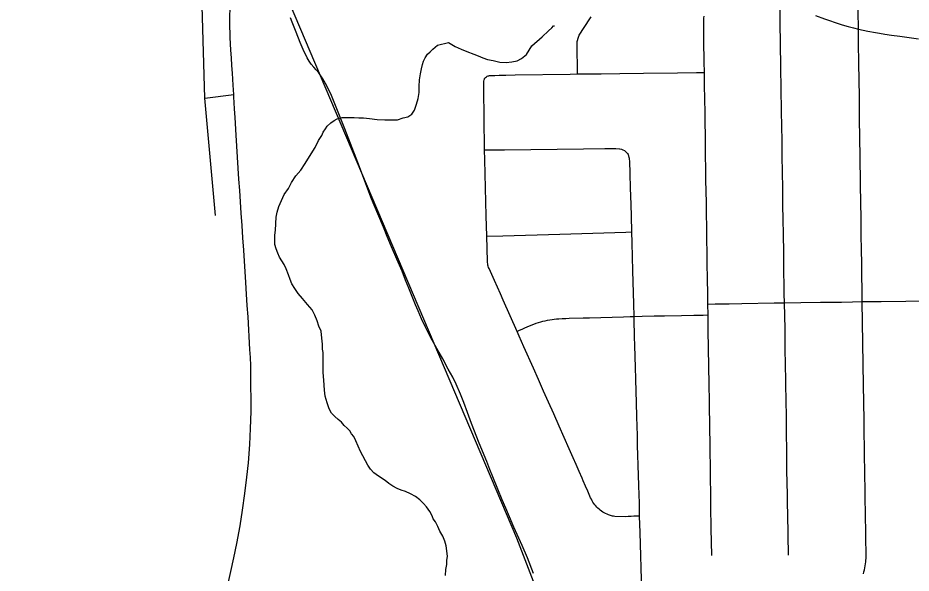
# Model space of a CAD drawing. Extents: x -59 to 82, y -3 to 49.
# Drawn here: x -11.023 to -10.404, y 32.381 to 32.767 of the extents above; entities that cross this region are included whole.
import ezdxf

# ---------------------------------------------------------------- set-up
doc = ezdxf.new("R2010")
doc.units = 0
for name, color, linetype in [('GM_X_City_Street', 7, 'Continuous'), ('GM_X_County_Road', 7, 'Continuous'), ('GM_X_Minor_River', 7, 'Continuous'), ('GM_X_Rail_Line', 7, 'Continuous')]:
    doc.layers.add(name, color=color, linetype=linetype)

msp = doc.modelspace()

# ---------------------------------------------------------------- linework, layer by layer
at = {"layer": 'GM_X_City_Street'}
msp.add_line((-10.54459, 32.5605), (-10.5447, 32.56807), dxfattribs=at)
for points in [[(-10.8936, 32.71075), (-10.89753, 32.84716), (-10.89762, 32.85), (-10.89774, 32.85367), (-10.89753, 32.85678), (-10.897, 32.85907), (-10.89614, 32.86136), (-10.89472, 32.86514), (-10.8936, 32.86815)], [(-10.43684, 32.38099), (-10.43648, 32.38232), (-10.43616, 32.3837), (-10.43587, 32.38508), (-10.43564, 32.38647), (-10.43544, 32.38788), (-10.43529, 32.38926), (-10.43509, 32.39283), (-10.43523, 32.40741), (-10.43551, 32.42379), (-10.43562, 32.43237), (-10.43569, 32.44045), (-10.43587, 32.44872), (-10.43608, 32.46622), (-10.43631, 32.48098), (-10.4364, 32.48736), (-10.43659, 32.5), (-10.43677, 32.51188), (-10.43726, 32.54082), (-10.43773, 32.56971), (-10.43803, 32.5959), (-10.43818, 32.60594), (-10.43834, 32.61555), (-10.43855, 32.62745), (-10.43884, 32.65027), (-10.43921, 32.67178), (-10.43931, 32.68164), (-10.43961, 32.69805), (-10.43969, 32.71189), (-10.44001, 32.7349), (-10.44025, 32.74921), (-10.4404, 32.75864), (-10.44078, 32.78398)], [(-10.48891, 32.39395), (-10.48928, 32.4223), (-10.48946, 32.42943), (-10.48958, 32.43605), (-10.48988, 32.45238), (-10.49002, 32.46871), (-10.49016, 32.47622), (-10.49032, 32.49124), (-10.4905, 32.50002), (-10.49073, 32.51343), (-10.4909, 32.52775), (-10.49104, 32.5352), (-10.49121, 32.55081), (-10.4916, 32.56897), (-10.49172, 32.57515), (-10.49181, 32.57994), (-10.49197, 32.59164), (-10.49213, 32.60349), (-10.49236, 32.61669), (-10.49252, 32.62651), (-10.49264, 32.63675), (-10.49285, 32.64839), (-10.49298, 32.65946), (-10.49318, 32.67063), (-10.49331, 32.68159), (-10.49352, 32.69103), (-10.49376, 32.70205), (-10.49398, 32.71726), (-10.4941, 32.73204), (-10.49426, 32.74889), (-10.49449, 32.7625), (-10.49465, 32.77856)], [(-10.66572, 32.38118), (-10.66986, 32.39204), (-10.67353, 32.40068), (-10.67917, 32.41338), (-10.68234, 32.42036), (-10.68489, 32.4265), (-10.68726, 32.43222), (-10.69032, 32.43967), (-10.69383, 32.44823), (-10.69592, 32.45339), (-10.69809, 32.45878), (-10.70327, 32.47152), (-10.70865, 32.48526), (-10.71128, 32.49279), (-10.7139, 32.49984), (-10.71617, 32.50545), (-10.71928, 32.51238), (-10.72152, 32.51722), (-10.72467, 32.52294), (-10.72858, 32.53005), (-10.73254, 32.53711), (-10.73696, 32.54499), (-10.74042, 32.55192), (-10.74329, 32.55789), (-10.74568, 32.56327), (-10.74743, 32.56747), (-10.74922, 32.5721), (-10.75201, 32.57904), (-10.75428, 32.58465), (-10.75674, 32.59077), (-10.76035, 32.59917), (-10.76407, 32.60782), (-10.76703, 32.61487), (-10.7697, 32.62127), (-10.77364, 32.63069), (-10.77612, 32.63662), (-10.77794, 32.64097), (-10.78749, 32.66624), (-10.79635, 32.68963), (-10.80577, 32.71259), (-10.80899, 32.7194), (-10.81174, 32.72418), (-10.81451, 32.72829), (-10.8164, 32.73051), (-10.81802, 32.73236), (-10.81974, 32.73433), (-10.82119, 32.7366), (-10.82252, 32.73878), (-10.82356, 32.7409), (-10.82453, 32.74305), (-10.82729, 32.74942), (-10.83022, 32.75655), (-10.83302, 32.76356), (-10.83407, 32.76661)], [(-10.63522, 32.72759), (-10.63544, 32.74857), (-10.63526, 32.75007), (-10.63512, 32.75084), (-10.63472, 32.75236), (-10.63447, 32.7531), (-10.63386, 32.75455), (-10.63354, 32.75519), (-10.63101, 32.75909), (-10.62566, 32.76725)], [(-10.5447, 32.56807), (-10.5448, 32.57524), (-10.54494, 32.58529), (-10.5451, 32.59649), (-10.54525, 32.60355), (-10.5454, 32.61283), (-10.54553, 32.62106), (-10.54567, 32.63094), (-10.54573, 32.6384), (-10.54604, 32.65397), (-10.54638, 32.6789), (-10.54647, 32.68548), (-10.54662, 32.69349), (-10.54669, 32.70053), (-10.54687, 32.71069), (-10.54695, 32.71929), (-10.54709, 32.7287), (-10.54723, 32.73602), (-10.5475, 32.75069), (-10.54763, 32.76202), (-10.54745, 32.76628), (-10.54732, 32.76762)], [(-10.59207, 32.42098), (-10.59402, 32.4209), (-10.59598, 32.42082), (-10.59794, 32.42073), (-10.59989, 32.42064), (-10.60186, 32.42057), (-10.60929, 32.42073), (-10.61004, 32.42083), (-10.61078, 32.42098), (-10.61151, 32.42116), (-10.61223, 32.42137), (-10.61294, 32.42162), (-10.61363, 32.4219), (-10.61461, 32.42229), (-10.61562, 32.42275), (-10.6166, 32.42326), (-10.61756, 32.42381), (-10.61851, 32.42443), (-10.61938, 32.4251), (-10.62018, 32.42577), (-10.62095, 32.42649), (-10.6217, 32.42724), (-10.62241, 32.42802), (-10.62309, 32.42883), (-10.62374, 32.4297), (-10.62438, 32.43069), (-10.62496, 32.43166), (-10.62549, 32.43265), (-10.62599, 32.43367), (-10.62645, 32.4347), (-10.62799, 32.4383), (-10.62947, 32.44164), (-10.63111, 32.44551), (-10.63189, 32.4472), (-10.63399, 32.45195), (-10.63608, 32.45668), (-10.63819, 32.46142), (-10.64091, 32.46761), (-10.64444, 32.47547), (-10.64786, 32.48325), (-10.65158, 32.49182), (-10.65522, 32.50007), (-10.65861, 32.50765), (-10.66216, 32.51577), (-10.66564, 32.52357), (-10.67221, 32.53835), (-10.6755, 32.5458), (-10.67698, 32.5491), (-10.68185, 32.55996), (-10.68661, 32.57065), (-10.68859, 32.57508), (-10.69273, 32.58427), (-10.69642, 32.59263), (-10.69672, 32.59343), (-10.69697, 32.59427), (-10.69719, 32.5951), (-10.69736, 32.59595), (-10.69748, 32.59681), (-10.69756, 32.59767), (-10.69799, 32.61517), (-10.69834, 32.62922), (-10.69943, 32.66815), (-10.6996, 32.67502), (-10.69987, 32.69726), (-10.70004, 32.71663), (-10.69995, 32.72271), (-10.69983, 32.72364), (-10.69969, 32.72401), (-10.6995, 32.72437), (-10.69929, 32.72471), (-10.69899, 32.72509), (-10.69829, 32.72568)], [(-10.69829, 32.72568), (-10.69766, 32.72604), (-10.69702, 32.72629), (-10.69663, 32.72637), (-10.69602, 32.72646), (-10.69517, 32.72652), (-10.6941, 32.72659), (-10.69233, 32.72665), (-10.6895, 32.72674), (-10.68491, 32.72686), (-10.67842, 32.72696), (-10.64011, 32.7275), (-10.63522, 32.72759), (-10.6186, 32.72775), (-10.60569, 32.72798), (-10.58926, 32.72813), (-10.56571, 32.72841), (-10.55255, 32.72855), (-10.54709, 32.7287)], [(-10.88607, 32.62948), (-10.8936, 32.71075), (-10.87344, 32.71338)], [(-10.6996, 32.67502), (-10.68573, 32.67508), (-10.63104, 32.67563), (-10.61625, 32.67582), (-10.60855, 32.67592), (-10.60608, 32.67579), (-10.60566, 32.67572), (-10.60459, 32.67542), (-10.60357, 32.67499), (-10.60261, 32.67445), (-10.60198, 32.67397), (-10.60139, 32.67348), (-10.60087, 32.67291), (-10.60047, 32.6724), (-10.60008, 32.67174)], [(-10.59056, 32.3689), (-10.59176, 32.40949), (-10.59207, 32.42098), (-10.59224, 32.43012), (-10.59243, 32.43572), (-10.5926, 32.44222), (-10.59298, 32.45618), (-10.59326, 32.46332), (-10.59343, 32.46994), (-10.59355, 32.47663), (-10.59378, 32.48361), (-10.59391, 32.48954), (-10.5942, 32.50005), (-10.59443, 32.50722), (-10.59466, 32.51622), (-10.59491, 32.52414), (-10.59528, 32.5394), (-10.59559, 32.54541), (-10.59566, 32.54942), (-10.59574, 32.55343), (-10.59593, 32.55939), (-10.59612, 32.56822), (-10.59676, 32.59113), (-10.59708, 32.6008), (-10.59727, 32.61041), (-10.5975, 32.6181), (-10.59775, 32.62894), (-10.59801, 32.63702), (-10.59834, 32.64867), (-10.59865, 32.65825), (-10.59893, 32.66742), (-10.59902, 32.66826), (-10.5991, 32.66902), (-10.59924, 32.66972), (-10.59961, 32.67074), (-10.60008, 32.67174)], [(-10.69799, 32.61517), (-10.68677, 32.61545), (-10.64746, 32.61648), (-10.60154, 32.61793), (-10.5975, 32.6181)], [(-10.5447, 32.56807), (-10.53974, 32.56816), (-10.52989, 32.5683), (-10.52113, 32.56845), (-10.49868, 32.56878), (-10.4916, 32.56897), (-10.48022, 32.56905), (-10.46661, 32.56924), (-10.45215, 32.56944), (-10.44436, 32.56957), (-10.43773, 32.56971), (-10.42467, 32.56988), (-10.40741, 32.57011), (-10.39425, 32.57028)], [(-10.67698, 32.5491), (-10.67524, 32.54992), (-10.67348, 32.55072), (-10.67173, 32.5515), (-10.66996, 32.55226), (-10.66374, 32.55473), (-10.66221, 32.55522), (-10.66064, 32.55568), (-10.65906, 32.55611), (-10.65747, 32.55649), (-10.65587, 32.55683), (-10.65433, 32.5571), (-10.65276, 32.55734), (-10.65118, 32.55754), (-10.6496, 32.5577), (-10.64801, 32.55783), (-10.64563, 32.55799), (-10.64326, 32.5581), (-10.64088, 32.55817), (-10.63108, 32.55842), (-10.62671, 32.55851), (-10.60331, 32.55916), (-10.5987, 32.55931), (-10.59593, 32.55939), (-10.5903, 32.55954), (-10.58199, 32.55975), (-10.57487, 32.55993), (-10.56312, 32.56016), (-10.55448, 32.56036), (-10.54789, 32.56044), (-10.54459, 32.5605)], [(-10.54198, 32.39359), (-10.54235, 32.41248), (-10.54261, 32.42763), (-10.54298, 32.4564), (-10.54308, 32.46465), (-10.5432, 32.47215), (-10.54326, 32.4809), (-10.54355, 32.50049), (-10.54376, 32.51239), (-10.54443, 32.54973), (-10.54459, 32.5605)]]:
    msp.add_lwpolyline(points, dxfattribs=at)
at = {"layer": 'GM_X_County_Road'}
for points in [[(-10.87811, 32.37131), (-10.87535, 32.38253), (-10.87328, 32.39202), (-10.87125, 32.40206), (-10.86899, 32.41422), (-10.86734, 32.4251), (-10.86569, 32.43657), (-10.86426, 32.44803), (-10.86331, 32.45789), (-10.86235, 32.47053), (-10.86175, 32.48165), (-10.86136, 32.49352), (-10.86155, 32.51994), (-10.8617, 32.5255), (-10.86191, 32.53107), (-10.86218, 32.53663), (-10.86355, 32.55916), (-10.86405, 32.56707), (-10.86454, 32.57498), (-10.86504, 32.58288), (-10.86656, 32.60548), (-10.8671, 32.61403), (-10.86767, 32.62257), (-10.86828, 32.63111), (-10.86873, 32.63892), (-10.86923, 32.64674), (-10.86981, 32.65456), (-10.87171, 32.68523), (-10.87246, 32.6974), (-10.87283, 32.70349), (-10.87333, 32.71168), (-10.87344, 32.71338), (-10.87385, 32.71987), (-10.87441, 32.72807), (-10.87478, 32.7334), (-10.87511, 32.73874), (-10.8754, 32.74408), (-10.87583, 32.75288), (-10.87596, 32.75632), (-10.87606, 32.75978), (-10.8759, 32.78093)], [(-10.47014, 32.76816), (-10.46385, 32.76583), (-10.46041, 32.76465), (-10.45657, 32.76337), (-10.45152, 32.76177), (-10.44747, 32.76057), (-10.44375, 32.75951), (-10.4404, 32.75864), (-10.43385, 32.7573), (-10.42852, 32.75629), (-10.42576, 32.75584), (-10.42192, 32.75521), (-10.41734, 32.75454), (-10.41173, 32.75376), (-10.39866, 32.75209)]]:
    msp.add_lwpolyline(points, dxfattribs=at)
at = {"layer": 'GM_X_Minor_River'}
for points in [[(-10.74671, 32.7067), (-10.74562, 32.71051), (-10.74492, 32.7147), (-10.74498, 32.71888), (-10.74466, 32.72345), (-10.74396, 32.72763), (-10.74325, 32.73106), (-10.74253, 32.73411), (-10.7418, 32.7364), (-10.7407, 32.7387), (-10.73921, 32.74137), (-10.73734, 32.74292), (-10.73546, 32.74484), (-10.73209, 32.74754), (-10.72452, 32.74953), (-10.71992, 32.74655), (-10.71572, 32.7447), (-10.7119, 32.74322), (-10.70694, 32.74138), (-10.70389, 32.74028), (-10.70083, 32.7388), (-10.6974, 32.7377), (-10.69359, 32.73698), (-10.68902, 32.7359), (-10.68446, 32.73557), (-10.68067, 32.736), (-10.67688, 32.73681), (-10.67387, 32.73836), (-10.67049, 32.74106), (-10.66677, 32.74719), (-10.65965, 32.75335), (-10.65515, 32.75759), (-10.6529, 32.75952), (-10.65178, 32.76105), (-10.65102, 32.76106)], [(-10.73751, 32.42406), (-10.73984, 32.42746), (-10.74177, 32.42971), (-10.74446, 32.43234), (-10.74753, 32.43459), (-10.75097, 32.43644), (-10.75441, 32.43792), (-10.75746, 32.43902), (-10.76014, 32.44013), (-10.76319, 32.44162), (-10.76588, 32.44349), (-10.76857, 32.44573), (-10.77316, 32.44872), (-10.77623, 32.45096), (-10.77855, 32.45359), (-10.78048, 32.45623), (-10.78555, 32.46567), (-10.78712, 32.46945), (-10.78869, 32.47323), (-10.79025, 32.47625), (-10.79179, 32.47813), (-10.79296, 32.48002), (-10.79488, 32.4819), (-10.7968, 32.48377), (-10.79873, 32.48603), (-10.80104, 32.4879), (-10.80335, 32.49016), (-10.80566, 32.49241), (-10.80722, 32.49543), (-10.80879, 32.49959), (-10.80999, 32.50414), (-10.81043, 32.50831), (-10.81086, 32.51173), (-10.81091, 32.51515), (-10.81132, 32.5178), (-10.81136, 32.52084), (-10.8114, 32.52388), (-10.81144, 32.52692), (-10.81148, 32.52958), (-10.81151, 32.53186), (-10.81155, 32.53452), (-10.81196, 32.5368), (-10.81201, 32.54022), (-10.81244, 32.54439), (-10.81289, 32.54933), (-10.81446, 32.55273), (-10.81565, 32.55651), (-10.81722, 32.5603), (-10.81917, 32.56407), (-10.82226, 32.56783), (-10.82573, 32.57197), (-10.82882, 32.57536), (-10.83114, 32.57875), (-10.83309, 32.58215), (-10.83427, 32.58517), (-10.83545, 32.5882), (-10.83702, 32.59236), (-10.83859, 32.59538), (-10.84014, 32.59802), (-10.84169, 32.60066), (-10.84287, 32.60331), (-10.84405, 32.60634), (-10.84485, 32.60937), (-10.8449, 32.61279), (-10.84494, 32.61583), (-10.84461, 32.61925), (-10.84397, 32.62838), (-10.84326, 32.63181), (-10.84218, 32.63562), (-10.84033, 32.63982), (-10.83849, 32.64402), (-10.83551, 32.64824), (-10.83329, 32.65245), (-10.83032, 32.65705), (-10.82695, 32.66089), (-10.82398, 32.66548), (-10.82101, 32.67046), (-10.81692, 32.67659), (-10.81471, 32.68156), (-10.81248, 32.685), (-10.81137, 32.6873), (-10.80988, 32.6896), (-10.80877, 32.69151), (-10.80615, 32.69382), (-10.80389, 32.69537), (-10.80163, 32.69654), (-10.79822, 32.69734), (-10.79291, 32.6974), (-10.78987, 32.69744), (-10.78683, 32.6971), (-10.78341, 32.69713), (-10.77923, 32.69681), (-10.7739, 32.69611), (-10.76858, 32.69579), (-10.76365, 32.69585), (-10.75985, 32.6959), (-10.75607, 32.69709), (-10.75266, 32.69789), (-10.75003, 32.69982), (-10.74817, 32.7025), (-10.74671, 32.7067)], [(-10.72665, 32.37973), (-10.72633, 32.38392), (-10.72562, 32.38735), (-10.72566, 32.39039), (-10.72532, 32.39305), (-10.72575, 32.39685), (-10.72618, 32.40026), (-10.72698, 32.40367), (-10.72855, 32.40707), (-10.73049, 32.41047), (-10.73206, 32.41387), (-10.73362, 32.41689), (-10.73517, 32.41915), (-10.73595, 32.42104), (-10.73751, 32.42406)]]:
    msp.add_lwpolyline(points, dxfattribs=at)
at = {"layer": 'GM_X_Rail_Line'}
msp.add_lwpolyline([(-8.27858, 29.62423), (-8.39921, 29.78822), (-8.49181, 29.89997), (-8.5854, 29.98673), (-8.9921, 30.31414), (-9.91034, 31.0469), (-10.04459, 31.15718), (-10.14224, 31.24039), (-10.21329, 31.32567), (-10.2646, 31.40667), (-10.32683, 31.51793), (-10.44492, 31.80172), (-10.67717, 32.40557), (-10.96707, 33.08851), (-11.01696, 33.18051), (-11.06152, 33.22784), (-11.06577, 33.23234)], dxfattribs=at)

doc.saveas('drawing.dxf')
